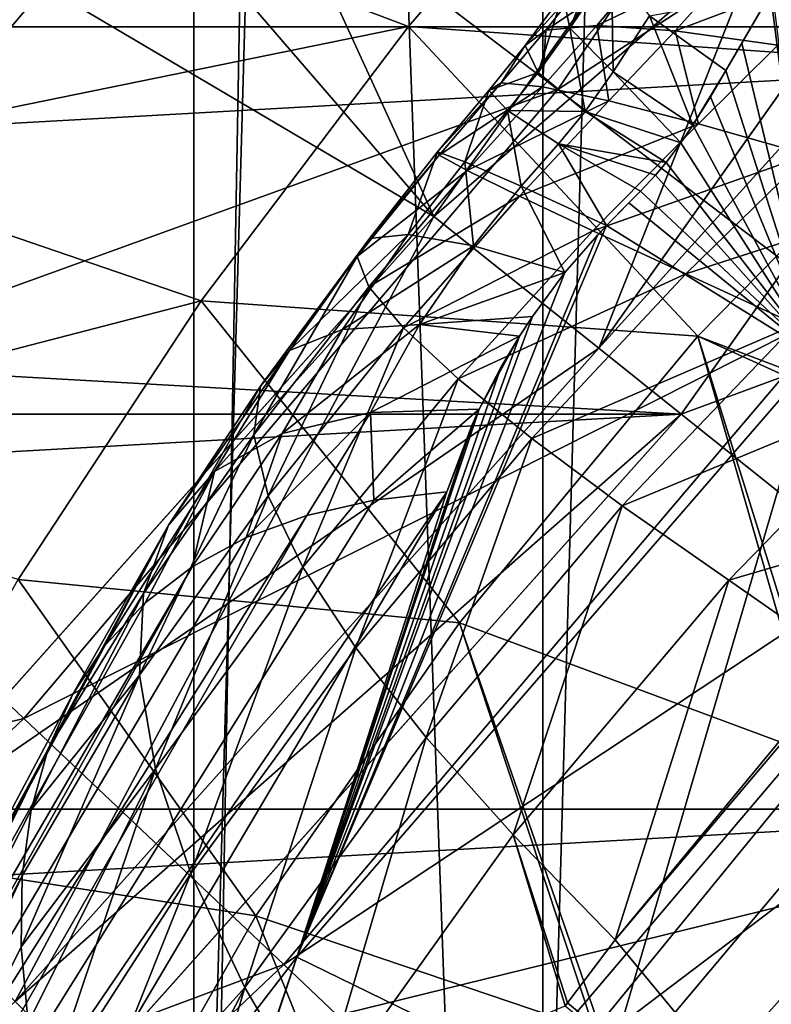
# Model space of a CAD drawing. Header units: millimetres. Extents: x -100 to 100, y -64 to 136.
# Tile 251 of 530: x 13.09 to 14.87, y -13.09 to -10.76. Entities that reach past the tile are written whole.
import ezdxf

# ---------------------------------------------------------------- set-up
doc = ezdxf.new("R2010")
doc.units = ezdxf.units.MM
doc.header["$LTSCALE"] = 159.143519
for name, color, linetype in [('109', 7, 'CONTINUOUS'), ('110', 7, 'CONTINUOUS'), ('172', 7, 'CONTINUOUS'), ('174', 7, 'CONTINUOUS'), ('294', 7, 'CONTINUOUS'), ('296', 7, 'CONTINUOUS'), ('300', 7, 'CONTINUOUS'), ('301', 7, 'CONTINUOUS'), ('302', 7, 'CONTINUOUS'), ('303', 7, 'CONTINUOUS'), ('307', 7, 'CONTINUOUS'), ('309', 7, 'CONTINUOUS'), ('313', 7, 'CONTINUOUS'), ('319', 7, 'CONTINUOUS'), ('321', 7, 'CONTINUOUS'), ('322', 7, 'CONTINUOUS'), ('323', 7, 'CONTINUOUS'), ('436', 7, 'CONTINUOUS'), ('464', 7, 'CONTINUOUS'), ('466', 7, 'CONTINUOUS'), ('468', 7, 'CONTINUOUS'), ('469', 7, 'CONTINUOUS'), ('470', 7, 'CONTINUOUS'), ('477', 7, 'CONTINUOUS'), ('507', 7, 'CONTINUOUS'), ('82', 7, 'CONTINUOUS')]:
    doc.layers.add(name, color=color, linetype=linetype)

msp = doc.modelspace()

# ---------------------------------------------------------------- linework, layer by layer
at = {"layer": '109', "color": 7, "linetype": 'CONTINUOUS', "true_color": 0x8c979c}
for points in [[(14.1037, -11.8748, 14.8032), (12.4625, -14.6443, 15.9076), (12.1793, -14.6972, 15.4175), (14.1037, -11.8748, 14.8032)], [(14.1037, -11.8748, 14.8032), (12.1793, -14.6972, 15.4175), (13.9312, -11.8941, 14.5424), (14.1037, -11.8748, 14.8032)], [(14.1037, -11.8748, 14.8032), (13.7483, -12.9763, 15.6271), (12.4625, -14.6443, 15.9076), (14.1037, -11.8748, 14.8032)], [(13.9312, -11.8941, 14.5424), (12.1793, -14.6972, 15.4175), (13.7725, -11.9302, 14.2741), (13.9312, -11.8941, 14.5424)], [(12.1793, -14.6972, 15.4175), (11.9556, -14.8085, 14.9039), (13.7725, -11.9302, 14.2741), (12.1793, -14.6972, 15.4175)], [(13.7725, -11.9302, 14.2741), (11.9556, -14.8085, 14.9039), (13.6286, -11.9829, 13.9997), (13.7725, -11.9302, 14.2741)], [(13.6286, -11.9829, 13.9997), (11.9556, -14.8085, 14.9039), (13.5005, -12.0519, 13.7208), (13.6286, -11.9829, 13.9997)], [(11.9556, -14.8085, 14.9039), (11.7988, -14.9741, 14.3845), (13.5005, -12.0519, 13.7208), (11.9556, -14.8085, 14.9039)], [(13.5005, -12.0519, 13.7208), (11.7988, -14.9741, 14.3845), (13.3889, -12.137, 13.439), (13.5005, -12.0519, 13.7208)], [(13.3889, -12.137, 13.439), (11.7988, -14.9741, 14.3845), (13.2945, -12.2377, 13.1558), (13.3889, -12.137, 13.439)], [(11.7988, -14.9741, 14.3845), (11.7117, -15.1865, 13.877), (13.2945, -12.2377, 13.1558), (11.7988, -14.9741, 14.3845)], [(13.2945, -12.2377, 13.1558), (11.7117, -15.1865, 13.877), (13.2179, -12.3534, 12.8729), (13.2945, -12.2377, 13.1558)], [(13.2179, -12.3534, 12.8729), (11.7117, -15.1865, 13.877), (13.1593, -12.4834, 12.5919), (13.2179, -12.3534, 12.8729)], [(11.7117, -15.1865, 13.877), (11.6924, -15.4356, 13.3971), (13.1593, -12.4834, 12.5919), (11.7117, -15.1865, 13.877)], [(13.1593, -12.4834, 12.5919), (11.6924, -15.4356, 13.3971), (13.1193, -12.6271, 12.3143), (13.1593, -12.4834, 12.5919)], [(13.1193, -12.6271, 12.3143), (11.6924, -15.4356, 13.3971), (13.0981, -12.7836, 12.0417), (13.1193, -12.6271, 12.3143)], [(11.6924, -15.4356, 13.3971), (11.7349, -15.7102, 12.9568), (13.0981, -12.7836, 12.0417), (11.6924, -15.4356, 13.3971)], [(13.0981, -12.7836, 12.0417), (11.7349, -15.7102, 12.9568), (13.0957, -12.9522, 11.7756), (13.0981, -12.7836, 12.0417)], [(13.0957, -12.9522, 11.7756), (11.7349, -15.7102, 12.9568), (13.1121, -13.1318, 11.5174), (13.0957, -12.9522, 11.7756)], [(13.7483, -12.9763, 15.6271), (13.61, -13.3913, 15.914), (12.4625, -14.6443, 15.9076), (13.7483, -12.9763, 15.6271)]]:
    msp.add_3dface(points, dxfattribs=at)
at = {"layer": '110', "color": 7, "linetype": 'CONTINUOUS', "true_color": 0x8c979c}
for points in [[(14.3956, -10.7763, 13.472), (14.379, -10.6971, 12.874), (14.4935, -10.5372, 12.8588), (14.3956, -10.7763, 13.472)], [(14.4938, -10.6321, 13.4515), (14.3956, -10.7763, 13.472), (14.4935, -10.5372, 12.8588), (14.4938, -10.6321, 13.4515)], [(14.4595, -10.7705, 11.7372), (14.6452, -10.7832, 11.2052), (14.8041, -10.6058, 11.1923), (14.4595, -10.7705, 11.7372)], [(14.5909, -10.6131, 11.7217), (14.4595, -10.7705, 11.7372), (14.8041, -10.6058, 11.1923), (14.5909, -10.6131, 11.7217)], [(14.8041, -10.6058, 11.1923), (14.6452, -10.7832, 11.2052), (15.0779, -10.6194, 10.707), (14.8041, -10.6058, 11.1923)], [(14.3383, -10.7813, 12.302), (14.4595, -10.7705, 11.7372), (14.5909, -10.6131, 11.7217), (14.3383, -10.7813, 12.302)], [(14.4465, -10.6431, 12.2863), (14.3383, -10.7813, 12.302), (14.5909, -10.6131, 11.7217), (14.4465, -10.6431, 12.2863)], [(14.6452, -10.7832, 11.2052), (14.888, -10.817, 10.7137), (15.0779, -10.6194, 10.707), (14.6452, -10.7832, 11.2052)], [(14.2895, -10.8176, 12.8882), (14.3383, -10.7813, 12.302), (14.4465, -10.6431, 12.2863), (14.2895, -10.8176, 12.8882)], [(14.379, -10.6971, 12.874), (14.2895, -10.8176, 12.8882), (14.4465, -10.6431, 12.2863), (14.379, -10.6971, 12.874)], [(14.4982, -10.8803, 14.0645), (14.3956, -10.7763, 13.472), (14.4938, -10.6321, 13.4515), (14.4982, -10.8803, 14.0645)], [(14.5838, -10.7476, 14.0392), (14.4982, -10.8803, 14.0645), (14.4938, -10.6321, 13.4515), (14.5838, -10.7476, 14.0392)], [(14.32, -10.8817, 13.4837), (14.2895, -10.8176, 12.8882), (14.379, -10.6971, 12.874), (14.32, -10.8817, 13.4837)], [(14.3956, -10.7763, 13.472), (14.32, -10.8817, 13.4837), (14.379, -10.6971, 12.874), (14.3956, -10.7763, 13.472)], [(14.8708, -10.6943, 14.5579), (14.7653, -10.8769, 14.6044), (14.5838, -10.7476, 14.0392), (14.8708, -10.6943, 14.5579)], [(14.8708, -10.6943, 14.5579), (14.8026, -10.812, 14.5872), (14.7653, -10.8769, 14.6044), (14.8708, -10.6943, 14.5579)], [(14.3302, -10.9154, 11.7608), (14.4881, -10.9485, 11.2315), (14.4595, -10.7705, 11.7372), (14.3302, -10.9154, 11.7608)], [(14.3383, -10.7813, 12.302), (14.3302, -10.9154, 11.7608), (14.4595, -10.7705, 11.7372), (14.3383, -10.7813, 12.302)], [(14.4595, -10.7705, 11.7372), (14.4881, -10.9485, 11.2315), (14.6452, -10.7832, 11.2052), (14.4595, -10.7705, 11.7372)], [(14.6865, -11.0067, 14.6339), (14.4982, -10.8803, 14.0645), (14.5838, -10.7476, 14.0392), (14.6865, -11.0067, 14.6339)], [(14.7653, -10.8769, 14.6044), (14.6865, -11.0067, 14.6339), (14.5838, -10.7476, 14.0392), (14.7653, -10.8769, 14.6044)], [(14.2329, -10.9063, 12.3199), (14.3302, -10.9154, 11.7608), (14.3383, -10.7813, 12.302), (14.2329, -10.9063, 12.3199)], [(14.2895, -10.8176, 12.8882), (14.2329, -10.9063, 12.3199), (14.3383, -10.7813, 12.302), (14.2895, -10.8176, 12.8882)], [(14.4319, -10.9741, 14.0735), (14.32, -10.8817, 13.4837), (14.3956, -10.7763, 13.472), (14.4319, -10.9741, 14.0735)], [(14.4982, -10.8803, 14.0645), (14.4319, -10.9741, 14.0735), (14.3956, -10.7763, 13.472), (14.4982, -10.8803, 14.0645)], [(14.4881, -10.9485, 11.2315), (14.6999, -11.0031, 10.739), (14.6452, -10.7832, 11.2052), (14.4881, -10.9485, 11.2315)], [(14.6452, -10.7832, 11.2052), (14.6999, -11.0031, 10.739), (14.888, -10.817, 10.7137), (14.6452, -10.7832, 11.2052)], [(14.6999, -11.0031, 10.739), (14.9592, -11.0769, 10.2868), (14.888, -10.817, 10.7137), (14.6999, -11.0031, 10.739)], [(14.2034, -10.9243, 12.8983), (14.2329, -10.9063, 12.3199), (14.2895, -10.8176, 12.8882), (14.2034, -10.9243, 12.8983)], [(14.32, -10.8817, 13.4837), (14.2034, -10.9243, 12.8983), (14.2895, -10.8176, 12.8882), (14.32, -10.8817, 13.4837)], [(14.248, -10.9719, 13.4852), (14.2034, -10.9243, 12.8983), (14.32, -10.8817, 13.4837), (14.248, -10.9719, 13.4852)], [(14.4319, -10.9741, 14.0735), (14.248, -10.9719, 13.4852), (14.32, -10.8817, 13.4837), (14.4319, -10.9741, 14.0735)], [(14.6586, -11.0479, 14.6391), (14.4319, -10.9741, 14.0735), (14.4982, -10.8803, 14.0645), (14.6586, -11.0479, 14.6391)], [(14.6865, -11.0067, 14.6339), (14.6586, -11.0479, 14.6391), (14.4982, -10.8803, 14.0645), (14.6865, -11.0067, 14.6339)], [(14.7653, -10.8769, 14.6044), (14.7287, -10.939, 14.6201), (14.6865, -11.0067, 14.6339), (14.7653, -10.8769, 14.6044)], [(14.082, -11.0698, 12.9091), (14.0858, -11.0776, 12.3442), (14.2329, -10.9063, 12.3199), (14.082, -11.0698, 12.9091)], [(14.2034, -10.9243, 12.8983), (14.082, -11.0698, 12.9091), (14.2329, -10.9063, 12.3199), (14.2034, -10.9243, 12.8983)], [(14.2329, -10.9063, 12.3199), (14.0858, -11.0776, 12.3442), (14.3302, -10.9154, 11.7608), (14.2329, -10.9063, 12.3199)], [(14.1465, -11.0934, 13.4815), (14.082, -11.0698, 12.9091), (14.2034, -10.9243, 12.8983), (14.1465, -11.0934, 13.4815)], [(14.0858, -11.0776, 12.3442), (14.1524, -11.1135, 11.7964), (14.3302, -10.9154, 11.7608), (14.0858, -11.0776, 12.3442)], [(14.248, -10.9719, 13.4852), (14.1465, -11.0934, 13.4815), (14.2034, -10.9243, 12.8983), (14.248, -10.9719, 13.4852)], [(14.3302, -10.9154, 11.7608), (14.1524, -11.1135, 11.7964), (14.4881, -10.9485, 11.2315), (14.3302, -10.9154, 11.7608)], [(14.1524, -11.1135, 11.7964), (14.2757, -11.1741, 11.2749), (14.4881, -10.9485, 11.2315), (14.1524, -11.1135, 11.7964)], [(14.4881, -10.9485, 11.2315), (14.2757, -11.1741, 11.2749), (14.6999, -11.0031, 10.739), (14.4881, -10.9485, 11.2315)], [(14.2804, -11.1506, 14.0484), (14.1465, -11.0934, 13.4815), (14.248, -10.9719, 13.4852), (14.2804, -11.1506, 14.0484)], [(14.3684, -11.0508, 14.0662), (14.2804, -11.1506, 14.0484), (14.248, -10.9719, 13.4852), (14.3684, -11.0508, 14.0662)], [(14.3684, -11.0508, 14.0662), (14.248, -10.9719, 13.4852), (14.4319, -10.9741, 14.0735), (14.3684, -11.0508, 14.0662)], [(14.6238, -11.0945, 14.6397), (14.3684, -11.0508, 14.0662), (14.4319, -10.9741, 14.0735), (14.6238, -11.0945, 14.6397)], [(14.6586, -11.0479, 14.6391), (14.6238, -11.0945, 14.6397), (14.4319, -10.9741, 14.0735), (14.6586, -11.0479, 14.6391)], [(14.2757, -11.1741, 11.2749), (14.4501, -11.2566, 10.7858), (14.6999, -11.0031, 10.739), (14.2757, -11.1741, 11.2749)], [(14.6999, -11.0031, 10.739), (14.4501, -11.2566, 10.7858), (14.9592, -11.0769, 10.2868), (14.6999, -11.0031, 10.739)], [(14.0123, -11.2655, 13.4994), (13.9206, -11.2749, 12.9472), (14.082, -11.0698, 12.9091), (14.0123, -11.2655, 13.4994)], [(14.082, -11.0698, 12.9091), (13.9206, -11.2749, 12.9472), (14.0858, -11.0776, 12.3442), (14.082, -11.0698, 12.9091)], [(14.1465, -11.0934, 13.4815), (14.0123, -11.2655, 13.4994), (14.082, -11.0698, 12.9091), (14.1465, -11.0934, 13.4815)], [(14.4825, -11.2439, 14.5958), (14.2804, -11.1506, 14.0484), (14.3684, -11.0508, 14.0662), (14.4825, -11.2439, 14.5958)], [(14.6238, -11.0945, 14.6397), (14.5986, -11.1244, 14.6357), (14.3684, -11.0508, 14.0662), (14.6238, -11.0945, 14.6397)], [(14.5986, -11.1244, 14.6357), (14.5626, -11.163, 14.625), (14.3684, -11.0508, 14.0662), (14.5986, -11.1244, 14.6357)], [(14.5626, -11.163, 14.625), (14.4825, -11.2439, 14.5958), (14.3684, -11.0508, 14.0662), (14.5626, -11.163, 14.625)], [(13.9206, -11.2749, 12.9472), (13.8911, -11.3172, 12.4012), (14.0858, -11.0776, 12.3442), (13.9206, -11.2749, 12.9472)], [(14.0858, -11.0776, 12.3442), (13.8911, -11.3172, 12.4012), (14.1524, -11.1135, 11.7964), (14.0858, -11.0776, 12.3442)], [(14.1668, -11.2918, 14.0466), (14.0123, -11.2655, 13.4994), (14.1465, -11.0934, 13.4815), (14.1668, -11.2918, 14.0466)], [(14.2804, -11.1506, 14.0484), (14.1668, -11.2918, 14.0466), (14.1465, -11.0934, 13.4815), (14.2804, -11.1506, 14.0484)], [(14.4501, -11.2566, 10.7858), (14.6701, -11.3586, 10.3321), (14.9592, -11.0769, 10.2868), (14.4501, -11.2566, 10.7858)], [(14.9592, -11.0769, 10.2868), (14.6701, -11.3586, 10.3321), (15.2601, -11.1676, 9.8784), (14.9592, -11.0769, 10.2868)], [(13.8911, -11.3172, 12.4012), (13.9195, -11.3889, 11.8697), (14.1524, -11.1135, 11.7964), (13.8911, -11.3172, 12.4012)], [(14.1524, -11.1135, 11.7964), (13.9195, -11.3889, 11.8697), (14.2757, -11.1741, 11.2749), (14.1524, -11.1135, 11.7964)], [(14.3834, -11.3553, 14.5763), (14.1668, -11.2918, 14.0466), (14.2804, -11.1506, 14.0484), (14.3834, -11.3553, 14.5763)], [(14.4825, -11.2439, 14.5958), (14.3834, -11.3553, 14.5763), (14.2804, -11.1506, 14.0484), (14.4825, -11.2439, 14.5958)], [(14.5626, -11.163, 14.625), (14.5353, -11.1905, 14.6147), (14.4825, -11.2439, 14.5958), (14.5626, -11.163, 14.625)], [(13.9195, -11.3889, 11.8697), (14.0009, -11.4865, 11.3605), (14.2757, -11.1741, 11.2749), (13.9195, -11.3889, 11.8697)], [(14.2757, -11.1741, 11.2749), (14.0009, -11.4865, 11.3605), (14.4501, -11.2566, 10.7858), (14.2757, -11.1741, 11.2749)], [(14.6701, -11.3586, 10.3321), (14.9309, -11.478, 9.9168), (15.2601, -11.1676, 9.8784), (14.6701, -11.3586, 10.3321)], [(14.0009, -11.4865, 11.3605), (14.1309, -11.6069, 10.8791), (14.4501, -11.2566, 10.7858), (14.0009, -11.4865, 11.3605)], [(14.4501, -11.2566, 10.7858), (14.1309, -11.6069, 10.8791), (14.6701, -11.3586, 10.3321), (14.4501, -11.2566, 10.7858)], [(14.4825, -11.2439, 14.5958), (14.4607, -11.2666, 14.589), (14.3834, -11.3553, 14.5763), (14.4825, -11.2439, 14.5958)], [(13.7314, -11.5397, 13.0461), (13.6621, -11.624, 12.5241), (13.9206, -11.2749, 12.9472), (13.7314, -11.5397, 13.0461)], [(13.9206, -11.2749, 12.9472), (13.6621, -11.624, 12.5241), (13.8911, -11.3172, 12.4012), (13.9206, -11.2749, 12.9472)], [(13.857, -11.4902, 13.5721), (13.7314, -11.5397, 13.0461), (14.0123, -11.2655, 13.4994), (13.857, -11.4902, 13.5721)], [(14.0123, -11.2655, 13.4994), (13.7314, -11.5397, 13.0461), (13.9206, -11.2749, 12.9472), (14.0123, -11.2655, 13.4994)], [(14.1668, -11.2918, 14.0466), (13.857, -11.4902, 13.5721), (14.0123, -11.2655, 13.4994), (14.1668, -11.2918, 14.0466)], [(14.039, -11.4784, 14.0927), (13.857, -11.4902, 13.5721), (14.1668, -11.2918, 14.0466), (14.039, -11.4784, 14.0927)], [(14.3834, -11.3553, 14.5763), (14.039, -11.4784, 14.0927), (14.1668, -11.2918, 14.0466), (14.3834, -11.3553, 14.5763)], [(13.6621, -11.624, 12.5241), (13.6463, -11.7397, 12.0135), (13.8911, -11.3172, 12.4012), (13.6621, -11.624, 12.5241)], [(13.8911, -11.3172, 12.4012), (13.6463, -11.7397, 12.0135), (13.9195, -11.3889, 11.8697), (13.8911, -11.3172, 12.4012)], [(14.3834, -11.3553, 14.5763), (14.3067, -11.4593, 14.586), (14.039, -11.4784, 14.0927), (14.3834, -11.3553, 14.5763)], [(14.1309, -11.6069, 10.8791), (14.3051, -11.748, 10.4283), (14.6701, -11.3586, 10.3321), (14.1309, -11.6069, 10.8791)], [(14.6701, -11.3586, 10.3321), (14.3051, -11.748, 10.4283), (14.9309, -11.478, 9.9168), (14.6701, -11.3586, 10.3321)], [(13.6463, -11.7397, 12.0135), (13.681, -11.8836, 11.5211), (13.9195, -11.3889, 11.8697), (13.6463, -11.7397, 12.0135)], [(13.9195, -11.3889, 11.8697), (13.681, -11.8836, 11.5211), (14.0009, -11.4865, 11.3605), (13.9195, -11.3889, 11.8697)], [(14.3067, -11.4593, 14.586), (14.2762, -11.5059, 14.5973), (14.039, -11.4784, 14.0927), (14.3067, -11.4593, 14.586)], [(13.7135, -11.7364, 13.7111), (13.5534, -11.826, 13.2163), (13.857, -11.4902, 13.5721), (13.7135, -11.7364, 13.7111)], [(13.857, -11.4902, 13.5721), (13.5534, -11.826, 13.2163), (13.7314, -11.5397, 13.0461), (13.857, -11.4902, 13.5721)], [(13.681, -11.8836, 11.5211), (13.7629, -12.0525, 11.0523), (14.0009, -11.4865, 11.3605), (13.681, -11.8836, 11.5211)], [(13.9234, -11.6868, 14.1988), (13.7135, -11.7364, 13.7111), (14.039, -11.4784, 14.0927), (13.9234, -11.6868, 14.1988)], [(14.039, -11.4784, 14.0927), (13.7135, -11.7364, 13.7111), (13.857, -11.4902, 13.5721), (14.039, -11.4784, 14.0927)], [(14.0009, -11.4865, 11.3605), (13.7629, -12.0525, 11.0523), (14.1309, -11.6069, 10.8791), (14.0009, -11.4865, 11.3605)], [(14.2762, -11.5059, 14.5973), (13.9234, -11.6868, 14.1988), (14.039, -11.4784, 14.0927), (14.2762, -11.5059, 14.5973)], [(14.3051, -11.748, 10.4283), (14.5195, -11.9074, 10.011), (14.9309, -11.478, 9.9168), (14.3051, -11.748, 10.4283)], [(14.9309, -11.478, 9.9168), (14.5195, -11.9074, 10.011), (15.2299, -11.6133, 9.5425), (14.9309, -11.478, 9.9168)], [(14.2762, -11.5059, 14.5973), (14.1809, -11.6789, 14.6706), (13.9234, -11.6868, 14.1988), (14.2762, -11.5059, 14.5973)], [(14.2762, -11.5059, 14.5973), (14.2322, -11.5798, 14.623), (14.1809, -11.6789, 14.6706), (14.2762, -11.5059, 14.5973)], [(13.5534, -11.826, 13.2163), (13.4443, -11.9533, 12.7221), (13.7314, -11.5397, 13.0461), (13.5534, -11.826, 13.2163)], [(13.7314, -11.5397, 13.0461), (13.4443, -11.9533, 12.7221), (13.6621, -11.624, 12.5241), (13.7314, -11.5397, 13.0461)], [(13.7629, -12.0525, 11.0523), (13.8887, -12.2442, 10.6102), (14.1309, -11.6069, 10.8791), (13.7629, -12.0525, 11.0523)], [(14.1309, -11.6069, 10.8791), (13.8887, -12.2442, 10.6102), (14.3051, -11.748, 10.4283), (14.1309, -11.6069, 10.8791)], [(13.4443, -11.9533, 12.7221), (13.3855, -12.1152, 12.2355), (13.6621, -11.624, 12.5241), (13.4443, -11.9533, 12.7221)], [(13.6621, -11.624, 12.5241), (13.3855, -12.1152, 12.2355), (13.6463, -11.7397, 12.0135), (13.6621, -11.624, 12.5241)], [(14.5195, -11.9074, 10.011), (14.772, -12.0836, 9.6298), (15.2299, -11.6133, 9.5425), (14.5195, -11.9074, 10.011)], [(15.2299, -11.6133, 9.5425), (14.772, -12.0836, 9.6298), (15.4368, -11.8884, 9.2239), (15.2299, -11.6133, 9.5425)], [(14.1809, -11.6789, 14.6706), (13.9312, -11.8941, 14.5424), (13.9234, -11.6868, 14.1988), (14.1809, -11.6789, 14.6706)], [(14.1809, -11.6789, 14.6706), (14.1037, -11.8748, 14.8032), (13.9312, -11.8941, 14.5424), (14.1809, -11.6789, 14.6706)], [(14.1809, -11.6789, 14.6706), (14.1632, -11.7177, 14.6931), (14.1037, -11.8748, 14.8032), (14.1809, -11.6789, 14.6706)], [(13.7725, -11.9302, 14.2741), (13.6286, -11.9829, 13.9997), (13.9234, -11.6868, 14.1988), (13.7725, -11.9302, 14.2741)], [(13.9234, -11.6868, 14.1988), (13.6286, -11.9829, 13.9997), (13.7135, -11.7364, 13.7111), (13.9234, -11.6868, 14.1988)], [(13.9312, -11.8941, 14.5424), (13.7725, -11.9302, 14.2741), (13.9234, -11.6868, 14.1988), (13.9312, -11.8941, 14.5424)], [(13.3855, -12.1152, 12.2355), (13.3758, -12.3087, 11.7631), (13.6463, -11.7397, 12.0135), (13.3855, -12.1152, 12.2355)], [(13.6463, -11.7397, 12.0135), (13.3758, -12.3087, 11.7631), (13.681, -11.8836, 11.5211), (13.6463, -11.7397, 12.0135)], [(13.6286, -11.9829, 13.9997), (13.5005, -12.0519, 13.7208), (13.7135, -11.7364, 13.7111), (13.6286, -11.9829, 13.9997)], [(13.7135, -11.7364, 13.7111), (13.5005, -12.0519, 13.7208), (13.5534, -11.826, 13.2163), (13.7135, -11.7364, 13.7111)], [(13.8887, -12.2442, 10.6102), (14.0553, -12.4561, 10.1982), (14.3051, -11.748, 10.4283), (13.8887, -12.2442, 10.6102)], [(14.3051, -11.748, 10.4283), (14.0553, -12.4561, 10.1982), (14.5195, -11.9074, 10.011), (14.3051, -11.748, 10.4283)], [(13.3889, -12.137, 13.439), (13.2945, -12.2377, 13.1558), (13.5534, -11.826, 13.2163), (13.3889, -12.137, 13.439)], [(13.5534, -11.826, 13.2163), (13.2945, -12.2377, 13.1558), (13.4443, -11.9533, 12.7221), (13.5534, -11.826, 13.2163)], [(13.5005, -12.0519, 13.7208), (13.3889, -12.137, 13.439), (13.5534, -11.826, 13.2163), (13.5005, -12.0519, 13.7208)], [(13.3758, -12.3087, 11.7631), (13.4139, -12.5306, 11.3105), (13.681, -11.8836, 11.5211), (13.3758, -12.3087, 11.7631)], [(13.681, -11.8836, 11.5211), (13.4139, -12.5306, 11.3105), (13.7629, -12.0525, 11.0523), (13.681, -11.8836, 11.5211)], [(14.772, -12.0836, 9.6298), (15.056, -12.2814, 9.2885), (15.4368, -11.8884, 9.2239), (14.772, -12.0836, 9.6298)], [(14.0553, -12.4561, 10.1982), (14.2608, -12.6864, 9.8193), (14.5195, -11.9074, 10.011), (14.0553, -12.4561, 10.1982)], [(14.5195, -11.9074, 10.011), (14.2608, -12.6864, 9.8193), (14.772, -12.0836, 9.6298), (14.5195, -11.9074, 10.011)], [(13.2179, -12.3534, 12.8729), (13.1593, -12.4834, 12.5919), (13.4443, -11.9533, 12.7221), (13.2179, -12.3534, 12.8729)], [(13.4443, -11.9533, 12.7221), (13.1593, -12.4834, 12.5919), (13.3855, -12.1152, 12.2355), (13.4443, -11.9533, 12.7221)], [(13.2945, -12.2377, 13.1558), (13.2179, -12.3534, 12.8729), (13.4443, -11.9533, 12.7221), (13.2945, -12.2377, 13.1558)], [(13.4139, -12.5306, 11.3105), (13.4977, -12.7781, 10.8822), (13.7629, -12.0525, 11.0523), (13.4139, -12.5306, 11.3105)], [(13.7629, -12.0525, 11.0523), (13.4977, -12.7781, 10.8822), (13.8887, -12.2442, 10.6102), (13.7629, -12.0525, 11.0523)], [(14.2608, -12.6864, 9.8193), (14.5025, -12.9356, 9.4776), (14.772, -12.0836, 9.6298), (14.2608, -12.6864, 9.8193)], [(14.772, -12.0836, 9.6298), (14.5025, -12.9356, 9.4776), (15.056, -12.2814, 9.2885), (14.772, -12.0836, 9.6298)], [(13.1593, -12.4834, 12.5919), (13.1193, -12.6271, 12.3143), (13.3855, -12.1152, 12.2355), (13.1593, -12.4834, 12.5919)], [(13.3855, -12.1152, 12.2355), (13.1193, -12.6271, 12.3143), (13.3758, -12.3087, 11.7631), (13.3855, -12.1152, 12.2355)], [(13.4977, -12.7781, 10.8822), (13.6255, -13.0481, 10.4826), (13.8887, -12.2442, 10.6102), (13.4977, -12.7781, 10.8822)], [(13.8887, -12.2442, 10.6102), (13.6255, -13.0481, 10.4826), (14.0553, -12.4561, 10.1982), (13.8887, -12.2442, 10.6102)], [(15.056, -12.2814, 9.2885), (14.5025, -12.9356, 9.4776), (14.9028, -12.4515, 9.3283), (15.056, -12.2814, 9.2885)], [(13.0981, -12.7836, 12.0417), (13.0957, -12.9522, 11.7756), (13.3758, -12.3087, 11.7631), (13.0981, -12.7836, 12.0417)], [(13.3758, -12.3087, 11.7631), (13.0957, -12.9522, 11.7756), (13.4139, -12.5306, 11.3105), (13.3758, -12.3087, 11.7631)], [(13.1193, -12.6271, 12.3143), (13.0981, -12.7836, 12.0417), (13.3758, -12.3087, 11.7631), (13.1193, -12.6271, 12.3143)], [(13.6255, -13.0481, 10.4826), (13.7952, -13.3377, 10.1157), (14.0553, -12.4561, 10.1982), (13.6255, -13.0481, 10.4826)], [(14.0553, -12.4561, 10.1982), (13.7952, -13.3377, 10.1157), (14.2608, -12.6864, 9.8193), (14.0553, -12.4561, 10.1982)], [(13.0957, -12.9522, 11.7756), (13.1121, -13.1318, 11.5174), (13.4139, -12.5306, 11.3105), (13.0957, -12.9522, 11.7756)], [(13.1121, -13.1318, 11.5174), (13.1472, -13.3215, 11.2684), (13.4139, -12.5306, 11.3105), (13.1121, -13.1318, 11.5174)], [(13.4139, -12.5306, 11.3105), (13.1472, -13.3215, 11.2684), (13.4977, -12.7781, 10.8822), (13.4139, -12.5306, 11.3105)], [(14.2608, -12.6864, 9.8193), (13.7952, -13.3377, 10.1157), (14.3842, -13.0916, 9.5366), (14.2608, -12.6864, 9.8193)], [(14.5025, -12.9356, 9.4776), (14.2608, -12.6864, 9.8193), (14.3897, -13.0842, 9.5336), (14.5025, -12.9356, 9.4776)], [(14.3897, -13.0842, 9.5336), (14.2608, -12.6864, 9.8193), (14.3842, -13.0916, 9.5366), (14.3897, -13.0842, 9.5336)], [(13.1472, -13.3215, 11.2684), (13.2009, -13.5202, 11.0302), (13.4977, -12.7781, 10.8822), (13.1472, -13.3215, 11.2684)], [(13.4977, -12.7781, 10.8822), (13.2009, -13.5202, 11.0302), (13.6255, -13.0481, 10.4826), (13.4977, -12.7781, 10.8822)], [(13.2009, -13.5202, 11.0302), (13.2729, -13.7268, 10.804), (13.6255, -13.0481, 10.4826), (13.2009, -13.5202, 11.0302)], [(13.2729, -13.7268, 10.804), (13.3625, -13.9401, 10.5912), (13.6255, -13.0481, 10.4826), (13.2729, -13.7268, 10.804)], [(13.6255, -13.0481, 10.4826), (13.3625, -13.9401, 10.5912), (13.7952, -13.3377, 10.1157), (13.6255, -13.0481, 10.4826)]]:
    msp.add_3dface(points, dxfattribs=at)
at = {"layer": '172', "color": 7, "linetype": 'CONTINUOUS', "true_color": 0x8c979c}
for points in [[(14.9028, -12.4515, 9.3283), (14.5025, -12.9356, 9.4776), (15.1472, -13.7141, 8.5664), (14.9028, -12.4515, 9.3283)], [(14.9842, -12.5002, -9.2426), (15.7962, -13.1113, -8.2697), (14.4641, -13.1363, -9.4466), (14.9842, -12.5002, -9.2426)], [(14.5025, -12.9356, 9.4776), (14.3897, -13.0842, 9.5336), (15.1472, -13.7141, 8.5664), (14.5025, -12.9356, 9.4776)], [(14.3897, -13.0842, 9.5336), (14.3842, -13.0916, 9.5366), (15.1472, -13.7141, 8.5664), (14.3897, -13.0842, 9.5336)]]:
    msp.add_3dface(points, dxfattribs=at)
at = {"layer": '174', "color": 7, "linetype": 'CONTINUOUS', "true_color": 0x8c979c}
for points in [[(14.5469, -10.1526, -10.4344), (14.0128, -10.7729, -10.4274), (12.9545, -10.3727, -10.9549), (14.5469, -10.1526, -10.4344)], [(14.5469, -10.1526, -10.4344), (15.3295, -10.865, -9.8089), (14.0128, -10.7729, -10.4274), (14.5469, -10.1526, -10.4344)], [(16.0055, -10.2841, -9.888), (15.3295, -10.865, -9.8089), (14.5469, -10.1526, -10.4344), (16.0055, -10.2841, -9.888)], [(12.9545, -10.3727, -10.9549), (14.0128, -10.7729, -10.4274), (12.5157, -11.0782, -11.0659), (12.9545, -10.3727, -10.9549)], [(14.0128, -10.7729, -10.4274), (13.5222, -11.4221, -10.5192), (12.5157, -11.0782, -11.0659), (14.0128, -10.7729, -10.4274)], [(14.0128, -10.7729, -10.4274), (14.6985, -11.5057, -9.8411), (13.5222, -11.4221, -10.5192), (14.0128, -10.7729, -10.4274)], [(15.3295, -10.865, -9.8089), (14.6985, -11.5057, -9.8411), (14.0128, -10.7729, -10.4274), (15.3295, -10.865, -9.8089)], [(15.3295, -10.865, -9.8089), (15.6239, -11.8581, -9.1217), (14.6985, -11.5057, -9.8411), (15.3295, -10.865, -9.8089)], [(12.5157, -11.0782, -11.0659), (13.5222, -11.4221, -10.5192), (12.1298, -11.7827, -11.2805), (12.5157, -11.0782, -11.0659)], [(13.5222, -11.4221, -10.5192), (13.088, -12.082, -10.7059), (12.1298, -11.7827, -11.2805), (13.5222, -11.4221, -10.5192)], [(13.5222, -11.4221, -10.5192), (14.1337, -12.1846, -9.9838), (13.088, -12.082, -10.7059), (13.5222, -11.4221, -10.5192)], [(14.6985, -11.5057, -9.8411), (14.1337, -12.1846, -9.9838), (13.5222, -11.4221, -10.5192), (14.6985, -11.5057, -9.8411)], [(14.6985, -11.5057, -9.8411), (14.9842, -12.5002, -9.2426), (14.1337, -12.1846, -9.9838), (14.6985, -11.5057, -9.8411)], [(15.0023, -12.4801, -9.2374), (14.9842, -12.5002, -9.2426), (14.6985, -11.5057, -9.8411), (15.0023, -12.4801, -9.2374)], [(15.5741, -11.9038, -9.1271), (15.0023, -12.4801, -9.2374), (14.6985, -11.5057, -9.8411), (15.5741, -11.9038, -9.1271)], [(15.6239, -11.8581, -9.1217), (15.5741, -11.9038, -9.1271), (14.6985, -11.5057, -9.8411), (15.6239, -11.8581, -9.1217)], [(13.088, -12.082, -10.7059), (13.6513, -12.8785, -10.2285), (12.7198, -12.7344, -10.979), (13.088, -12.082, -10.7059)], [(14.1337, -12.1846, -9.9838), (13.6513, -12.8785, -10.2285), (13.088, -12.082, -10.7059), (14.1337, -12.1846, -9.9838)], [(14.1337, -12.1846, -9.9838), (14.4539, -13.1501, -9.4519), (13.6513, -12.8785, -10.2285), (14.1337, -12.1846, -9.9838)], [(14.9842, -12.5002, -9.2426), (14.4641, -13.1363, -9.4466), (14.1337, -12.1846, -9.9838), (14.9842, -12.5002, -9.2426)], [(14.4641, -13.1363, -9.4466), (14.4539, -13.1501, -9.4519), (14.1337, -12.1846, -9.9838), (14.4641, -13.1363, -9.4466)], [(12.7198, -12.7344, -10.979), (13.2614, -13.5643, -10.561), (12.4229, -13.3626, -11.3256), (12.7198, -12.7344, -10.979)], [(13.6513, -12.8785, -10.2285), (13.2614, -13.5643, -10.561), (12.7198, -12.7344, -10.979), (13.6513, -12.8785, -10.2285)], [(13.6513, -12.8785, -10.2285), (14.024, -13.7996, -9.7351), (13.2614, -13.5643, -10.561), (13.6513, -12.8785, -10.2285)], [(14.4539, -13.1501, -9.4519), (14.024, -13.7996, -9.7351), (13.6513, -12.8785, -10.2285), (14.4539, -13.1501, -9.4519)]]:
    msp.add_3dface(points, dxfattribs=at)
at = {"layer": '294', "color": 7, "linetype": 'CONTINUOUS', "true_color": 0xaaaaaa}
for points in [[(14.4639, -11.5345, 72.2), (15.876, -9.9757, 72.2), (15.6643, -9.8428, 72.2), (14.4639, -11.5345, 72.2)], [(14.6593, -11.6905, 72.2), (15.876, -9.9757, 72.2), (14.4639, -11.5345, 72.2), (14.6593, -11.6905, 72.2)], [(13.0816, -13.0813, 72.2), (14.6593, -11.6905, 72.2), (14.4639, -11.5345, 72.2), (13.0816, -13.0813, 72.2)], [(13.2582, -13.2582, 72.2), (14.6593, -11.6905, 72.2), (13.0816, -13.0813, 72.2), (13.2582, -13.2582, 72.2)], [(11.5346, -14.4639, 72.2), (13.2582, -13.2582, 72.2), (13.0816, -13.0813, 72.2), (11.5346, -14.4639, 72.2)]]:
    msp.add_3dface(points, dxfattribs=at)
at = {"layer": '296', "color": 7, "linetype": 'CONTINUOUS', "true_color": 0xaaaaaa}
for points in [[(15.6643, -9.8428, 62.7), (15.876, -9.9757, 62.7), (14.4639, -11.5345, 62.7), (15.6643, -9.8428, 62.7)], [(15.876, -9.9757, 62.7), (14.6593, -11.6905, 62.7), (14.4639, -11.5345, 62.7), (15.876, -9.9757, 62.7)], [(14.4639, -11.5345, 62.7), (14.6593, -11.6905, 62.7), (13.0816, -13.0813, 62.7), (14.4639, -11.5345, 62.7)], [(14.6593, -11.6905, 62.7), (13.2582, -13.2582, 62.7), (13.0816, -13.0813, 62.7), (14.6593, -11.6905, 62.7)], [(13.0816, -13.0813, 62.7), (13.2582, -13.2582, 62.7), (11.5346, -14.4639, 62.7), (13.0816, -13.0813, 62.7)]]:
    msp.add_3dface(points, dxfattribs=at)
at = {"layer": '300', "color": 7, "linetype": 'CONTINUOUS', "true_color": 0xaaaaaa}
msp.add_3dface([(14.0361, -14.0361, 72.7), (17.2752, -13.1323, 72.7), (15.5193, -12.3763, 72.7), (14.0361, -14.0361, 72.7)], dxfattribs=at)
at = {"layer": '301', "color": 7, "linetype": 'CONTINUOUS', "true_color": 0xaaaaaa}
for points in [[(15.876, -9.9757, 72.2), (14.6593, -11.6905, 72.2), (15.8761, -9.9756, 72.7), (15.876, -9.9757, 72.2)], [(15.8761, -9.9756, 72.7), (14.6593, -11.6905, 72.2), (14.6594, -11.6904, 72.7), (15.8761, -9.9756, 72.7)], [(14.6593, -11.6905, 72.2), (13.2582, -13.2582, 72.2), (14.6594, -11.6904, 72.7), (14.6593, -11.6905, 72.2)], [(14.6594, -11.6904, 72.7), (13.2582, -13.2582, 72.2), (13.2582, -13.2583, 72.7), (14.6594, -11.6904, 72.7)]]:
    msp.add_3dface(points, dxfattribs=at)
at = {"layer": '302', "color": 7, "linetype": 'CONTINUOUS', "true_color": 0xaaaaaa}
for points in [[(15.2409, -9.5768, 63.2), (14.073, -11.2228, 63.2), (15.2409, -9.5768, 71.7), (15.2409, -9.5768, 63.2)], [(15.2409, -9.5768, 71.7), (14.073, -11.2228, 63.2), (14.073, -11.2228, 71.7), (15.2409, -9.5768, 71.7)], [(14.073, -11.2228, 63.2), (12.7281, -12.7278, 63.2), (14.073, -11.2228, 71.7), (14.073, -11.2228, 63.2)], [(14.073, -11.2228, 71.7), (12.7281, -12.7278, 63.2), (12.7281, -12.7278, 71.7), (14.073, -11.2228, 71.7)]]:
    msp.add_3dface(points, dxfattribs=at)
at = {"layer": '303', "color": 7, "linetype": 'CONTINUOUS', "true_color": 0xaaaaaa}
for points in [[(14.6593, -11.6904, 47.7), (15.876, -9.9757, 62.7), (15.8761, -9.9756, 47.7), (14.6593, -11.6904, 47.7)], [(14.6593, -11.6905, 62.7), (15.876, -9.9757, 62.7), (14.6593, -11.6904, 47.7), (14.6593, -11.6905, 62.7)], [(13.2582, -13.2583, 47.7), (14.6593, -11.6905, 62.7), (14.6593, -11.6904, 47.7), (13.2582, -13.2583, 47.7)], [(13.2582, -13.2582, 62.7), (14.6593, -11.6905, 62.7), (13.2582, -13.2583, 47.7), (13.2582, -13.2582, 62.7)]]:
    msp.add_3dface(points, dxfattribs=at)
at = {"layer": '307', "color": 7, "linetype": 'CONTINUOUS', "true_color": 0xaaaaaa}
for points in [[(15.6643, -9.8428, 72.2), (15.2409, -9.5768, 71.7), (14.073, -11.2228, 71.7), (15.6643, -9.8428, 72.2)], [(14.4639, -11.5345, 72.2), (15.6643, -9.8428, 72.2), (14.073, -11.2228, 71.7), (14.4639, -11.5345, 72.2)], [(14.4639, -11.5345, 72.2), (14.073, -11.2228, 71.7), (12.7281, -12.7278, 71.7), (14.4639, -11.5345, 72.2)], [(13.0816, -13.0813, 72.2), (14.4639, -11.5345, 72.2), (12.7281, -12.7278, 71.7), (13.0816, -13.0813, 72.2)]]:
    msp.add_3dface(points, dxfattribs=at)
at = {"layer": '309', "color": 7, "linetype": 'CONTINUOUS', "true_color": 0xaaaaaa}
for points in [[(14.4639, -11.5345, 62.7), (14.073, -11.2228, 63.2), (15.2409, -9.5768, 63.2), (14.4639, -11.5345, 62.7)], [(15.6643, -9.8428, 62.7), (14.4639, -11.5345, 62.7), (15.2409, -9.5768, 63.2), (15.6643, -9.8428, 62.7)], [(13.0816, -13.0813, 62.7), (12.7281, -12.7278, 63.2), (14.073, -11.2228, 63.2), (13.0816, -13.0813, 62.7)], [(14.4639, -11.5345, 62.7), (13.0816, -13.0813, 62.7), (14.073, -11.2228, 63.2), (14.4639, -11.5345, 62.7)]]:
    msp.add_3dface(points, dxfattribs=at)
at = {"layer": '313', "color": 7, "linetype": 'CONTINUOUS', "true_color": 0xaaaaaa}
for points in [[(15.6645, -9.8425, 72.7), (15.8761, -9.9756, 72.7), (14.4638, -11.5346, 72.7), (15.6645, -9.8425, 72.7)], [(15.8761, -9.9756, 72.7), (14.6594, -11.6904, 72.7), (14.4638, -11.5346, 72.7), (15.8761, -9.9756, 72.7)], [(14.4638, -11.5346, 72.7), (14.6594, -11.6904, 72.7), (13.0813, -13.0816, 72.7), (14.4638, -11.5346, 72.7)], [(14.6594, -11.6904, 72.7), (13.2582, -13.2583, 72.7), (13.0813, -13.0816, 72.7), (14.6594, -11.6904, 72.7)], [(13.0813, -13.0816, 72.7), (13.2582, -13.2583, 72.7), (11.5345, -14.4639, 72.7), (13.0813, -13.0816, 72.7)]]:
    msp.add_3dface(points, dxfattribs=at)
at = {"layer": '319', "color": 7, "linetype": 'CONTINUOUS', "true_color": 0xaaaaaa}
for points in [[(14.3672, -10.9217, 80.741), (15.4638, -9.3043, 80.741), (13.5033, -10.265, 83.2769), (14.3672, -10.9217, 80.741)], [(14.3672, -10.9217, 80.741), (16.1901, -9.7413, 78.1162), (15.4638, -9.3043, 80.741), (14.3672, -10.9217, 80.741)], [(15.042, -11.4346, 78.1162), (16.1901, -9.7413, 78.1162), (14.3672, -10.9217, 80.741), (15.042, -11.4346, 78.1162)], [(11.3834, -10.7397, 85.7), (12.3143, -11.6648, 83.2769), (13.5033, -10.265, 83.2769), (11.3834, -10.7397, 85.7)], [(12.3143, -11.6648, 83.2769), (14.3672, -10.9217, 80.741), (13.5033, -10.265, 83.2769), (12.3143, -11.6648, 83.2769)], [(13.1021, -12.411, 80.741), (14.3672, -10.9217, 80.741), (12.3143, -11.6648, 83.2769), (13.1021, -12.411, 80.741)], [(13.1021, -12.411, 80.741), (15.042, -11.4346, 78.1162), (14.3672, -10.9217, 80.741), (13.1021, -12.411, 80.741)], [(13.7175, -12.9939, 78.1162), (15.042, -11.4346, 78.1162), (13.1021, -12.411, 80.741), (13.7175, -12.9939, 78.1162)], [(13.7175, -12.9939, 78.1162), (15.522, -11.7995, 75.4246), (15.042, -11.4346, 78.1162), (13.7175, -12.9939, 78.1162)], [(10.981, -12.9278, 83.2769), (13.1021, -12.411, 80.741), (12.3143, -11.6648, 83.2769), (10.981, -12.9278, 83.2769)], [(14.1552, -13.4086, 75.4246), (15.522, -11.7995, 75.4246), (13.7175, -12.9939, 78.1162), (14.1552, -13.4086, 75.4246)], [(14.1552, -13.4086, 75.4246), (15.5193, -12.3763, 72.7), (15.522, -11.7995, 75.4246), (14.1552, -13.4086, 75.4246)], [(14.0361, -14.0361, 72.7), (15.5193, -12.3763, 72.7), (14.1552, -13.4086, 75.4246), (14.0361, -14.0361, 72.7)], [(11.6835, -13.7548, 80.741), (13.1021, -12.411, 80.741), (10.981, -12.9278, 83.2769), (11.6835, -13.7548, 80.741)], [(11.6835, -13.7548, 80.741), (13.7175, -12.9939, 78.1162), (13.1021, -12.411, 80.741), (11.6835, -13.7548, 80.741)], [(12.2322, -14.4009, 78.1162), (13.7175, -12.9939, 78.1162), (11.6835, -13.7548, 80.741), (12.2322, -14.4009, 78.1162)], [(12.2322, -14.4009, 78.1162), (14.1552, -13.4086, 75.4246), (13.7175, -12.9939, 78.1162), (12.2322, -14.4009, 78.1162)]]:
    msp.add_3dface(points, dxfattribs=at)
at = {"layer": '321', "color": 7, "linetype": 'CONTINUOUS', "true_color": 0xaaaaaa}
for points in [[(12.2724, -9.1366, 84.7), (12.783, -8.4074, 84.7), (14.0729, -11.2228, 77.2818), (12.2724, -9.1366, 84.7)], [(14.0729, -11.2228, 77.2818), (12.783, -8.4074, 84.7), (15.241, -9.5766, 77.2818), (14.0729, -11.2228, 77.2818)], [(11.7205, -9.8346, 84.7), (12.2724, -9.1366, 84.7), (14.0729, -11.2228, 77.2818), (11.7205, -9.8346, 84.7)], [(12.7279, -12.7279, 77.2818), (11.7205, -9.8346, 84.7), (14.0729, -11.2228, 77.2818), (12.7279, -12.7279, 77.2818)]]:
    msp.add_3dface(points, dxfattribs=at)
at = {"layer": '322', "color": 7, "linetype": 'CONTINUOUS', "true_color": 0xaaaaaa}
for points in [[(14.0729, -11.2229, 73.2), (15.241, -9.5766, 77.2818), (15.2411, -9.5765, 73.2), (14.0729, -11.2229, 73.2)], [(14.0729, -11.2228, 77.2818), (15.241, -9.5766, 77.2818), (14.0729, -11.2229, 73.2), (14.0729, -11.2228, 77.2818)], [(12.7278, -12.728, 73.2), (12.7279, -12.7279, 77.2818), (14.0729, -11.2229, 73.2), (12.7278, -12.728, 73.2)], [(12.7279, -12.7279, 77.2818), (14.0729, -11.2228, 77.2818), (14.0729, -11.2229, 73.2), (12.7279, -12.7279, 77.2818)]]:
    msp.add_3dface(points, dxfattribs=at)
at = {"layer": '323', "color": 7, "linetype": 'CONTINUOUS', "true_color": 0xaaaaaa}
for points in [[(14.4638, -11.5346, 72.7), (14.0729, -11.2229, 73.2), (15.2411, -9.5765, 73.2), (14.4638, -11.5346, 72.7)], [(15.6645, -9.8425, 72.7), (14.4638, -11.5346, 72.7), (15.2411, -9.5765, 73.2), (15.6645, -9.8425, 72.7)], [(13.0813, -13.0816, 72.7), (12.7278, -12.728, 73.2), (14.0729, -11.2229, 73.2), (13.0813, -13.0816, 72.7)], [(14.4638, -11.5346, 72.7), (13.0813, -13.0816, 72.7), (14.0729, -11.2229, 73.2), (14.4638, -11.5346, 72.7)]]:
    msp.add_3dface(points, dxfattribs=at)
at = {"layer": '436', "color": 7, "linetype": 'CONTINUOUS', "true_color": 0x323232}
for points in [[(-15.8761, -9.9756, 47.7), (-14.6593, -11.6904, 47.7), (15.8761, -9.9756, 47.7), (-15.8761, -9.9756, 47.7)], [(-14.6593, -11.6904, 47.7), (14.6593, -11.6904, 47.7), (15.8761, -9.9756, 47.7), (-14.6593, -11.6904, 47.7)], [(-14.6593, -11.6904, 47.7), (-13.2582, -13.2583, 47.7), (14.6593, -11.6904, 47.7), (-14.6593, -11.6904, 47.7)], [(-13.2582, -13.2583, 47.7), (13.2582, -13.2583, 47.7), (14.6593, -11.6904, 47.7), (-13.2582, -13.2583, 47.7)]]:
    msp.add_3dface(points, dxfattribs=at)
at = {"layer": '464', "color": 7, "linetype": 'CONTINUOUS', "true_color": 0xaaaaaa}
for points in [[(15.876, -9.9757, 41.7), (17.1461, -10.7738, 41.7), (14.6593, -11.6905, 41.7), (15.876, -9.9757, 41.7)], [(17.1461, -10.7738, 41.7), (15.832, -12.6258, 41.7), (14.6593, -11.6905, 41.7), (17.1461, -10.7738, 41.7)], [(14.6593, -11.6905, 41.7), (15.832, -12.6258, 41.7), (13.2582, -13.2582, 41.7), (14.6593, -11.6905, 41.7)], [(15.832, -12.6258, 41.7), (14.3189, -14.3189, 41.7), (13.2582, -13.2582, 41.7), (15.832, -12.6258, 41.7)]]:
    msp.add_3dface(points, dxfattribs=at)
at = {"layer": '466', "color": 7, "linetype": 'CONTINUOUS', "true_color": 0xaaaaaa}
for points in [[(14.3189, -14.3189, 36.7427), (15.832, -12.6258, 41.7), (15.8321, -12.6257, 36.7427), (14.3189, -14.3189, 36.7427)], [(14.3189, -14.3189, 41.7), (15.832, -12.6258, 41.7), (14.3189, -14.3189, 36.7427), (14.3189, -14.3189, 41.7)]]:
    msp.add_3dface(points, dxfattribs=at)
at = {"layer": '468', "color": 7, "linetype": 'CONTINUOUS', "true_color": 0xaaaaaa}
for points in [[(15.876, -9.9757, 41.7), (14.6593, -11.6905, 41.7), (15.8761, -9.9756, 47.6573), (15.876, -9.9757, 41.7)], [(15.8761, -9.9756, 47.6573), (14.6593, -11.6905, 41.7), (14.6593, -11.6904, 47.6573), (15.8761, -9.9756, 47.6573)], [(14.6593, -11.6905, 41.7), (13.2582, -13.2582, 41.7), (14.6593, -11.6904, 47.6573), (14.6593, -11.6905, 41.7)], [(14.6593, -11.6904, 47.6573), (13.2582, -13.2582, 41.7), (13.2582, -13.2583, 47.6573), (14.6593, -11.6904, 47.6573)]]:
    msp.add_3dface(points, dxfattribs=at)
at = {"layer": '469', "linetype": 'CONTINUOUS'}
for points in [[(-18.2446, -8.7861, 36.7427), (-17.1462, -10.7737, 36.7427), (18.2446, -8.7861, 36.7427), (-18.2446, -8.7861, 36.7427)], [(-17.1462, -10.7737, 36.7427), (17.1462, -10.7737, 36.7427), (18.2446, -8.7861, 36.7427), (-17.1462, -10.7737, 36.7427)], [(-17.1462, -10.7737, 36.7427), (-15.8321, -12.6257, 36.7427), (17.1462, -10.7737, 36.7427), (-17.1462, -10.7737, 36.7427)], [(-15.8321, -12.6257, 36.7427), (15.8321, -12.6257, 36.7427), (17.1462, -10.7737, 36.7427), (-15.8321, -12.6257, 36.7427)], [(-15.8321, -12.6257, 36.7427), (-14.3189, -14.3189, 36.7427), (15.8321, -12.6257, 36.7427), (-15.8321, -12.6257, 36.7427)], [(-14.3189, -14.3189, 36.7427), (14.3189, -14.3189, 36.7427), (15.8321, -12.6257, 36.7427), (-14.3189, -14.3189, 36.7427)]]:
    msp.add_3dface(points, dxfattribs=at)
at = {"layer": '470', "linetype": 'CONTINUOUS'}
for points in [[(15.8761, -9.9756, 47.6573), (14.6593, -11.6904, 47.6573), (-15.8761, -9.9756, 47.6573), (15.8761, -9.9756, 47.6573)], [(14.6593, -11.6904, 47.6573), (-14.6593, -11.6904, 47.6573), (-15.8761, -9.9756, 47.6573), (14.6593, -11.6904, 47.6573)], [(14.6593, -11.6904, 47.6573), (13.2582, -13.2583, 47.6573), (-14.6593, -11.6904, 47.6573), (14.6593, -11.6904, 47.6573)], [(13.2582, -13.2583, 47.6573), (-13.2582, -13.2583, 47.6573), (-14.6593, -11.6904, 47.6573), (13.2582, -13.2583, 47.6573)]]:
    msp.add_3dface(points, dxfattribs=at)
at = {"layer": '477', "color": 7, "linetype": 'CONTINUOUS', "true_color": 0xaaaaaa}
for points in [[(13.5046, 15.1619, 102.5), (12.636, -15.7953, 102.5), (12.636, 15.8953, 102.5), (13.5046, 15.1619, 102.5)], [(13.5046, -15.0619, 102.5), (12.636, -15.7953, 102.5), (13.5046, 15.1619, 102.5), (13.5046, -15.0619, 102.5)], [(14.3311, 14.3805, 102.5), (13.5046, -15.0619, 102.5), (13.5046, 15.1619, 102.5), (14.3311, 14.3805, 102.5)], [(14.3311, -14.2805, 102.5), (13.5046, -15.0619, 102.5), (14.3311, 14.3805, 102.5), (14.3311, -14.2805, 102.5)], [(15.1116, 13.5549, 102.5), (14.3311, -14.2805, 102.5), (14.3311, 14.3805, 102.5), (15.1116, 13.5549, 102.5)], [(15.1116, -13.4549, 102.5), (14.3311, -14.2805, 102.5), (15.1116, 13.5549, 102.5), (15.1116, -13.4549, 102.5)]]:
    msp.add_3dface(points, dxfattribs=at)
at = {"layer": '507', "color": 7, "linetype": 'CONTINUOUS', "true_color": 0xaaaaaa}
for points in [[(13.747, -3.4085, 105.1265), (15.044, -39.0909, 105.0101), (15.7755, -2.8588, 105.0081), (13.747, -3.4085, 105.1265)], [(11.7419, -3.8777, 105.2275), (13.1043, -38.5386, 105.1283), (13.747, -3.4085, 105.1265), (11.7419, -3.8777, 105.2275)], [(13.1043, -38.5386, 105.1283), (15.044, -39.0909, 105.0101), (13.747, -3.4085, 105.1265), (13.1043, -38.5386, 105.1283)], [(11.1892, -38.0681, 105.229), (13.1043, -38.5386, 105.1283), (11.7419, -3.8777, 105.2275), (11.1892, -38.0681, 105.229)]]:
    msp.add_3dface(points, dxfattribs=at)
at = {"layer": '82', "color": 7, "linetype": 'CONTINUOUS', "true_color": 0x8c979c}
for points in [[(14.8026, -10.812, 14.5872), (14.8708, -10.6943, 14.5579), (14.9813, -11.5538, 15.6492), (14.8026, -10.812, 14.5872)], [(14.8708, -10.6943, 14.5579), (14.8746, -10.6877, 14.5563), (14.9813, -11.5538, 15.6492), (14.8708, -10.6943, 14.5579)], [(14.7653, -10.8769, 14.6044), (14.8026, -10.812, 14.5872), (14.9813, -11.5538, 15.6492), (14.7653, -10.8769, 14.6044)], [(14.7287, -10.939, 14.6201), (14.7653, -10.8769, 14.6044), (14.9813, -11.5538, 15.6492), (14.7287, -10.939, 14.6201)], [(14.6865, -11.0067, 14.6339), (14.7287, -10.939, 14.6201), (14.9813, -11.5538, 15.6492), (14.6865, -11.0067, 14.6339)], [(14.6586, -11.0479, 14.6391), (14.6865, -11.0067, 14.6339), (14.9813, -11.5538, 15.6492), (14.6586, -11.0479, 14.6391)], [(14.6238, -11.0945, 14.6397), (14.6586, -11.0479, 14.6391), (14.9813, -11.5538, 15.6492), (14.6238, -11.0945, 14.6397)], [(14.5986, -11.1244, 14.6357), (14.6238, -11.0945, 14.6397), (14.9813, -11.5538, 15.6492), (14.5986, -11.1244, 14.6357)], [(14.5626, -11.163, 14.625), (14.5986, -11.1244, 14.6357), (14.9813, -11.5538, 15.6492), (14.5626, -11.163, 14.625)], [(14.5353, -11.1905, 14.6147), (14.5626, -11.163, 14.625), (14.9813, -11.5538, 15.6492), (14.5353, -11.1905, 14.6147)], [(14.4825, -11.2439, 14.5958), (14.5353, -11.1905, 14.6147), (14.9813, -11.5538, 15.6492), (14.4825, -11.2439, 14.5958)], [(14.4607, -11.2666, 14.589), (14.4825, -11.2439, 14.5958), (13.7483, -12.9763, 15.6271), (14.4607, -11.2666, 14.589)], [(13.7483, -12.9763, 15.6271), (14.4825, -11.2439, 14.5958), (14.9813, -11.5538, 15.6492), (13.7483, -12.9763, 15.6271)], [(14.3834, -11.3553, 14.5763), (14.4607, -11.2666, 14.589), (13.7483, -12.9763, 15.6271), (14.3834, -11.3553, 14.5763)], [(14.3067, -11.4593, 14.586), (14.3834, -11.3553, 14.5763), (13.7483, -12.9763, 15.6271), (14.3067, -11.4593, 14.586)], [(14.2762, -11.5059, 14.5973), (14.3067, -11.4593, 14.586), (13.7483, -12.9763, 15.6271), (14.2762, -11.5059, 14.5973)], [(14.2322, -11.5798, 14.623), (14.2762, -11.5059, 14.5973), (13.7483, -12.9763, 15.6271), (14.2322, -11.5798, 14.623)], [(13.7483, -12.9763, 15.6271), (14.9813, -11.5538, 15.6492), (14.4613, -13.3246, 16.6713), (13.7483, -12.9763, 15.6271)], [(14.4613, -13.3246, 16.6713), (14.9813, -11.5538, 15.6492), (15.5947, -11.9783, 16.6713), (14.4613, -13.3246, 16.6713)], [(14.1809, -11.6789, 14.6706), (14.2322, -11.5798, 14.623), (13.7483, -12.9763, 15.6271), (14.1809, -11.6789, 14.6706)], [(14.1632, -11.7177, 14.6931), (14.1809, -11.6789, 14.6706), (13.7483, -12.9763, 15.6271), (14.1632, -11.7177, 14.6931)], [(14.1037, -11.8748, 14.8032), (14.1632, -11.7177, 14.6931), (13.7483, -12.9763, 15.6271), (14.1037, -11.8748, 14.8032)], [(14.4613, -13.3246, 16.6713), (15.5947, -11.9783, 16.6713), (15.6079, -13.3403, 17.5911), (14.4613, -13.3246, 16.6713)], [(13.61, -13.3913, 15.914), (13.7483, -12.9763, 15.6271), (13.213, -14.5501, 16.6594), (13.61, -13.3913, 15.914)], [(13.213, -14.5501, 16.6594), (13.7483, -12.9763, 15.6271), (14.4613, -13.3246, 16.6713), (13.213, -14.5501, 16.6594)]]:
    msp.add_3dface(points, dxfattribs=at)

doc.saveas('drawing.dxf')
